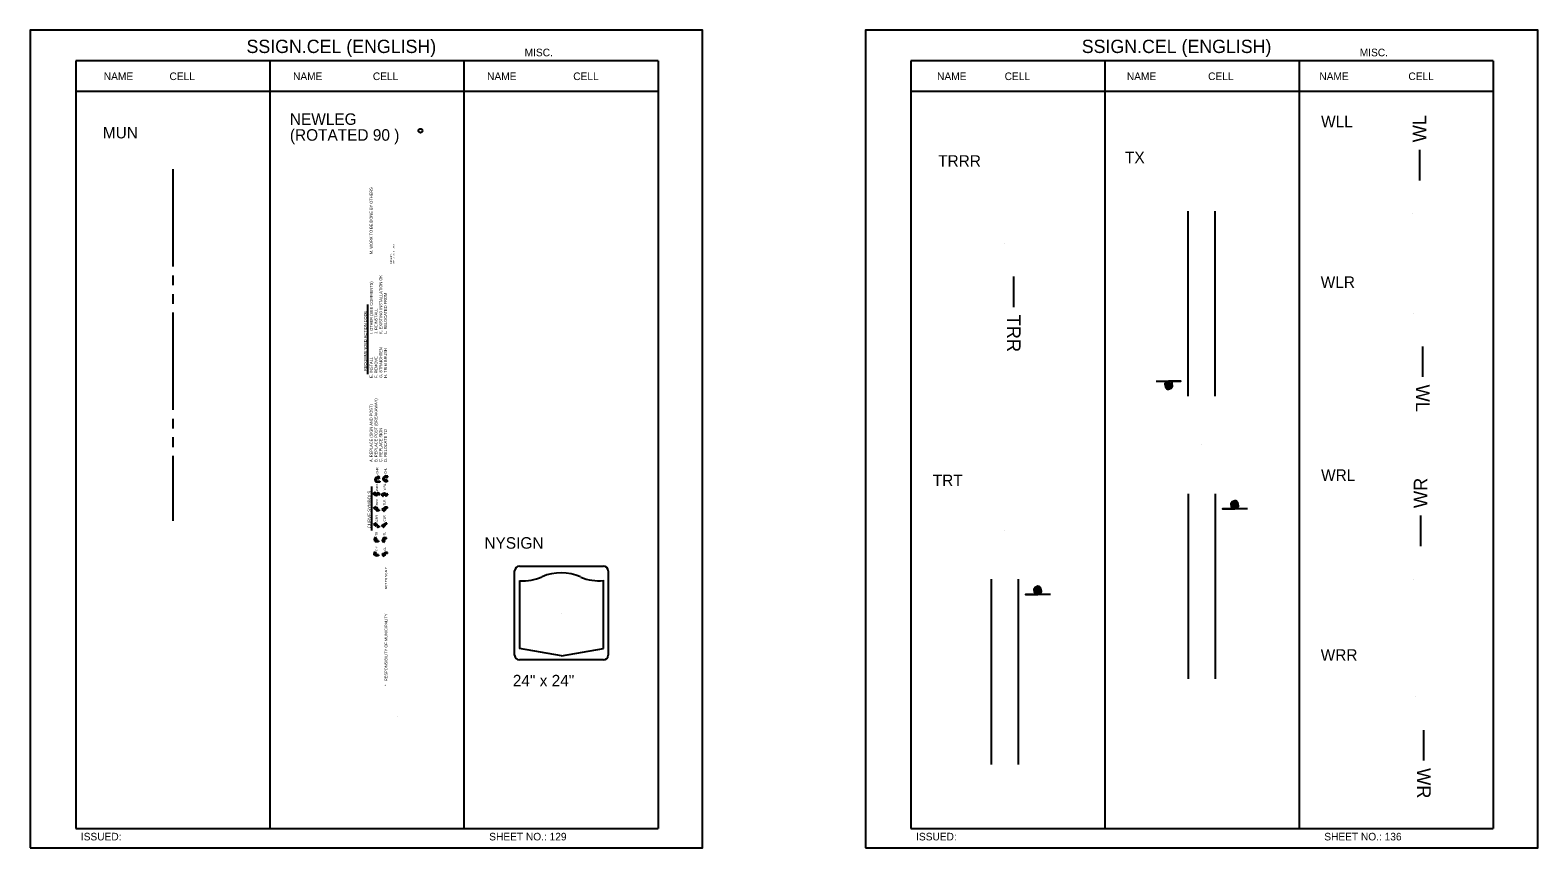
# Model space of a CAD drawing. Extents: x -5299 to 22597, y -19549 to -1808.
# Drawn here: x -2559 to -987, y -15644 to -14791 of the extents above; entities that cross this region are included whole.
import ezdxf

# ---------------------------------------------------------------- set-up
doc = ezdxf.new("R2010")
doc.units = 0
for name, color, linetype in [('Level 1', 7, 'Continuous'), ('Level 2', 7, 'Continuous'), ('Level 3', 7, 'Continuous'), ('Level 60', 7, 'Continuous')]:
    doc.layers.add(name, color=color, linetype=linetype)

msp = doc.modelspace()

# ---------------------------------------------------------------- linework, layer by layer
at = {"layer": 'Level 1'}
for p, q in [((-1904.6, -14823.4), (-2511.7, -14823.4)), ((-2511.7, -14823.4), (-2511.7, -15623.4)), ((-2309.3, -14823.4), (-2309.3, -15623.4)), ((-2309.3, -14823.4), (-2309.3, -15623.4)), ((-2107, -14823.4), (-2107, -15623.4)), ((-2107, -14823.4), (-2107, -15623.4)), ((-1904.6, -14823.4), (-1904.6, -15623.4)), ((-1034, -14823.4), (-1641, -14823.4)), ((-1641, -14823.4), (-1641, -15623.4)), ((-1438.7, -14823.4), (-1438.7, -15623.4)), ((-1236.3, -14823.4), (-1236.3, -15623.4)), ((-1034, -14823.4), (-1034, -15623.4)), ((-1904.6, -14855.1), (-2511.7, -14855.1)), ((-1034, -14855.1), (-1641, -14855.1)), ((-1110.5, -14947.9), (-1110.5, -14916)), ((-2410.3, -14936.2), (-2410.3, -15037.8)), ((-1352.1, -15172.9), (-1352.1, -14979.8)), ((-1323.7, -15172.9), (-1323.7, -14979.8)), ((-1117.6, -14982.4), (-1117.6, -14982.4)), ((-1543, -15013.6), (-1543, -15013.6)), ((-2410.3, -15047), (-2410.3, -15057.1)), ((-1534.1, -15048), (-1534.1, -15079.9)), ((-2410.3, -15066.3), (-2410.3, -15076.4)), ((-2410.3, -15085.6), (-2410.3, -15187.2)), ((-2207.2, -15149.7), (-2207.2, -15077.3)), ((-1116.6, -15086.5), (-1116.6, -15086.5)), ((-2410.3, -15114), (-2410.3, -15114)), ((-1107.7, -15120.9), (-1107.7, -15152.8)), ((-2410.3, -15196.3), (-2410.3, -15206.5)), ((-2410.3, -15215.6), (-2410.3, -15225.8)), ((-1337.9, -15223.7), (-1337.9, -15223.7)), ((-1337.9, -15223.7), (-1337.9, -15223.7)), ((-2410.3, -15234.9), (-2410.3, -15302.9)), ((-2197.2, -15257.2), (-2196.6, -15257.2)), ((-2197.2, -15258.1), (-2196.6, -15258.1)), ((-2196.6, -15257.2), (-2196.8, -15256.7)), ((-2196.6, -15258.1), (-2196.8, -15258.7)), ((-2194.8, -15257.7), (-2196.5, -15256.4)), ((-2194.8, -15257.7), (-2196.5, -15258.9)), ((-2186.4, -15256.3), (-2188.9, -15256.3)), ((-2188.9, -15257.2), (-2186.4, -15257.2)), ((-2188.9, -15260.5), (-2188.3, -15260.5)), ((-2188.3, -15260.5), (-2188.5, -15260)), ((-2186.4, -15261), (-2188.2, -15259.7)), ((-2186.4, -15261), (-2188.2, -15262.2)), ((-2186.4, -15257.2), (-2186.4, -15256.3)), ((-2186.4, -15256.9), (-2186.4, -15256.9)), ((-2202.9, -15312.7), (-2202.9, -15266.8)), ((-2201.9, -15274.6), (-2199.9, -15273.2)), ((-2201.9, -15274.6), (-2199.9, -15275.9)), ((-2199.8, -15274.1), (-2199.6, -15273.5)), ((-2199.8, -15274.1), (-2199.6, -15274.1)), ((-2199.8, -15275.1), (-2199.6, -15275.1)), ((-2199.8, -15275.1), (-2199.6, -15275.7)), ((-2197.7, -15274.4), (-2197.9, -15275.2)), ((-2197.2, -15261.4), (-2194.8, -15261.4)), ((-2194.8, -15262.3), (-2197.2, -15262.3)), ((-2196.8, -15274.7), (-2197, -15275.4)), ((-2194.7, -15274.5), (-2195.2, -15274.5)), ((-2195.2, -15275.4), (-2194.7, -15275.4)), ((-2194.8, -15261.4), (-2194.8, -15262.3)), ((-2194.8, -15261.8), (-2194.8, -15261.8)), ((-2194.7, -15274.5), (-2194.7, -15275.4)), ((-2193.4, -15275.7), (-2191.4, -15274.3)), ((-2193.4, -15275.7), (-2191.4, -15277)), ((-2191.3, -15275.2), (-2191.1, -15274.5)), ((-2191.3, -15275.2), (-2191.1, -15275.2)), ((-2191.3, -15276.1), (-2191.1, -15276.1)), ((-2191.3, -15276.1), (-2191.1, -15276.8)), ((-2189.2, -15275.8), (-2189.4, -15275.1)), ((-2188.9, -15261.4), (-2188.3, -15261.4)), ((-2188.3, -15261.4), (-2188.5, -15262)), ((-2188.3, -15275.5), (-2188.5, -15274.8)), ((-2186.2, -15274.8), (-2186.7, -15274.8)), ((-2186.2, -15275.8), (-2186.7, -15275.8)), ((-2186.2, -15275.8), (-2186.2, -15274.8)), ((-1352.1, -15274.5), (-1352.1, -15467.6)), ((-1323.7, -15274.5), (-1323.7, -15467.6)), ((-2201.1, -15289.7), (-2199, -15288.2)), ((-2201.1, -15289.7), (-2199, -15291.1)), ((-2198.9, -15289.1), (-2198.7, -15288.5)), ((-2198.9, -15289.1), (-2197.7, -15289.1)), ((-2198.9, -15290.2), (-2198.2, -15290.2)), ((-2198.9, -15290.2), (-2198.7, -15290.9)), ((-2198, -15291.7), (-2198, -15290.4)), ((-2195.2, -15292.4), (-2197.3, -15292.4)), ((-2197, -15291.1), (-2197, -15289.9)), ((-2195.2, -15291.4), (-2196.7, -15291.4)), ((-2195.2, -15291.4), (-2195.2, -15292.4)), ((-2192.6, -15291.1), (-2190.5, -15289.7)), ((-2192.6, -15291.1), (-2190.5, -15292.6)), ((-2190.3, -15290.6), (-2190.1, -15289.9)), ((-2190.3, -15290.6), (-2189.7, -15290.6)), ((-2190.3, -15291.7), (-2189.2, -15291.7)), ((-2190.3, -15291.7), (-2190.1, -15292.3)), ((-2189.5, -15289.1), (-2189.5, -15290.4)), ((-2186.7, -15288.4), (-2188.8, -15288.4)), ((-2188.4, -15289.7), (-2188.4, -15290.9)), ((-2186.7, -15289.4), (-2188.2, -15289.4)), ((-2186.7, -15289.4), (-2186.7, -15288.4)), ((-2201.3, -15306.6), (-2199.2, -15305.1)), ((-2201.3, -15306.6), (-2199.2, -15308)), ((-2199.1, -15306.1), (-2198.8, -15305.4)), ((-2199.1, -15306.1), (-2199, -15306.1)), ((-2199.1, -15307.1), (-2198.8, -15307.8)), ((-2199.1, -15307.1), (-2199, -15307.1)), ((-2197.6, -15308.7), (-2198.6, -15307.3)), ((-2196.8, -15308.1), (-2197.8, -15306.7)), ((-2195.5, -15308.3), (-2196.4, -15308.3)), ((-2195.5, -15308.3), (-2195.5, -15309.3)), ((-2193, -15308.1), (-2190.9, -15306.6)), ((-2193, -15308.1), (-2190.9, -15309.5)), ((-2190.7, -15307.5), (-2190.5, -15306.9)), ((-2190.7, -15307.5), (-2190.7, -15307.5)), ((-2189.3, -15305.9), (-2190.3, -15307.4)), ((-2188.5, -15306.5), (-2189.5, -15308)), ((-2187.2, -15305.3), (-2188.1, -15305.3)), ((-2187.2, -15306.3), (-2188.1, -15306.3)), ((-2187.2, -15306.3), (-2187.2, -15305.3)), ((-1109.4, -15329.2), (-1109.4, -15297.3)), ((-2199.2, -15319.8), (-2200.7, -15321.9)), ((-2199.7, -15322), (-2200.4, -15322.2)), ((-2199.7, -15323.8), (-2199.7, -15322)), ((-2199.2, -15319.8), (-2197.8, -15321.9)), ((-2198.7, -15323.2), (-2198.7, -15322)), ((-2198.7, -15322), (-2198, -15322.2)), ((-2196, -15323.5), (-2198.5, -15323.5)), ((-2195.5, -15309.3), (-2196.4, -15309.3)), ((-2196, -15323.5), (-2196, -15324.5)), ((-2190.8, -15325.3), (-2192.3, -15323.2)), ((-2191.4, -15323.1), (-2192, -15322.9)), ((-2191.4, -15321.3), (-2191.4, -15323.1)), ((-2190.8, -15325.3), (-2189.4, -15323.2)), ((-2190.7, -15308.6), (-2190.5, -15309.3)), ((-2190.7, -15308.6), (-2190.7, -15308.6)), ((-2187.6, -15320.6), (-2190.7, -15320.6)), ((-2190.3, -15321.8), (-2190.3, -15323.1)), ((-2190.3, -15323.1), (-2189.6, -15322.9)), ((-2187.6, -15321.6), (-2190.1, -15321.6)), ((-2187.6, -15321.6), (-2187.6, -15320.6)), ((-1543.3, -15312.8), (-1543.3, -15312.8)), ((-2200.5, -15335.1), (-2201, -15337.7)), ((-2200.1, -15337.4), (-2200.6, -15337.9)), ((-2200.5, -15335.1), (-2198.3, -15336.4)), ((-2200.1, -15337.4), (-2199.9, -15337.8)), ((-2199.1, -15336.9), (-2198.4, -15336.8)), ((-2199.1, -15336.9), (-2199, -15337.3)), ((-2196, -15324.5), (-2199, -15324.5)), ((-2196, -15338.1), (-2197.8, -15338.1)), ((-2196, -15339.1), (-2197.8, -15339.1)), ((-2196, -15338.1), (-2196, -15339.1)), ((-2191.3, -15339.9), (-2191.7, -15337.3)), ((-2190.8, -15337.6), (-2191.4, -15337.1)), ((-2191.3, -15339.9), (-2189.1, -15338.6)), ((-2190.8, -15337.6), (-2190.7, -15337.2)), ((-2189.9, -15338.1), (-2189.7, -15337.7)), ((-2189.9, -15338.1), (-2189.2, -15338.1)), ((-2186.8, -15335.9), (-2188.5, -15335.9)), ((-2186.8, -15336.9), (-2188.5, -15336.9)), ((-2186.8, -15336.9), (-2186.8, -15335.9)), ((-2049.1, -15365.1), (-2049.1, -15436)), ((-1961.6, -15435.9), (-1961.6, -15364.7)), ((-1557.5, -15363.6), (-1557.5, -15556.7)), ((-1529.1, -15363.6), (-1529.1, -15556.7)), ((-1116.6, -15363.7), (-1116.6, -15363.7)), ((-2005.3, -15398.9), (-2005.3, -15398.9)), ((-2005.3, -15398.9), (-2005.3, -15398.9)), ((-2005.3, -15443.6), (-2049.1, -15435.9)), ((-2005.3, -15443.6), (-1961.6, -15435.9)), ((-1115.5, -15486.3), (-1115.5, -15486.3)), ((-2176.7, -15506.6), (-2176.7, -15506.6)), ((-1106.6, -15520.8), (-1106.6, -15552.7)), ((-2511.7, -15623.4), (-1904.6, -15623.4)), ((-1641, -15623.4), (-1034, -15623.4))]:
    msp.add_line(p, q, dxfattribs=at)
for centre, radius, start, end in [((-2197.2, -15259.8), 2.54, 90.0348, 269.9652), ((-2197.2, -15259.8), 1.68, 90.0348, 269.9652), ((-2196.6, -15256.6), 0.191, 58.3416, 196.1912), ((-2196.6, -15258.7), 0.191, 163.8088, 301.6584), ((-2188.9, -15258.9), 2.54, 90.0348, 269.9652), ((-2188.9, -15258.9), 1.68, 90.0348, 269.9652), ((-2188.3, -15259.9), 0.191, 58.3416, 196.1912), ((-2199.8, -15273.4), 0.211, 343.2859, 121.9034), ((-2199.8, -15275.7), 0.211, 238.0966, 16.7141), ((-2199.6, -15275.3), 1.22, 8.644, 90.2112), ((-2199.6, -15275.3), 0.257, 7.8954, 90.0864), ((-2198.2, -15275.1), 1.22, 188.4015, 343.7693), ((-2198.2, -15275.1), 0.259, 188.0932, 343.5573), ((-2196.5, -15274.8), 1.22, 23.6029, 163.7917), ((-2196.5, -15274.8), 0.258, 23.4869, 163.5024), ((-2195.2, -15274.2), 1.22, 203.4985, 270.0015), ((-2195.2, -15274.2), 0.262, 202.2564, 268.7266), ((-2191.3, -15274.5), 0.211, 343.2859, 121.9034), ((-2191.3, -15276.8), 0.211, 238.0966, 16.7141), ((-2191.1, -15274.9), 0.257, 269.9136, 352.1046), ((-2191.1, -15274.9), 1.22, 269.7888, 351.356), ((-2189.7, -15275.1), 1.22, 16.2307, 171.5985), ((-2189.7, -15275.1), 0.259, 16.4427, 171.9068), ((-2188.1, -15275.4), 1.22, 196.2083, 336.3971), ((-2188.3, -15262), 0.191, 163.8088, 301.6584), ((-2188.1, -15275.4), 0.258, 196.4976, 336.5131), ((-2186.7, -15276), 1.22, 89.9985, 156.5015), ((-2186.7, -15276), 0.262, 91.2734, 157.7436), ((-2198.9, -15288.4), 0.229, 343.8259, 121.6413), ((-2198.9, -15290.9), 0.229, 238.3306, 16.2022), ((-2198.2, -15290.4), 0.236, 0, 90), ((-2197.3, -15291.7), 0.709, 180, 270), ((-2197.7, -15289.9), 0.709, 0, 90), ((-2196.7, -15291.1), 0.236, 180, 270), ((-2190.4, -15289.9), 0.229, 343.7978, 121.6694), ((-2190.4, -15292.4), 0.229, 238.3587, 16.1741), ((-2189.7, -15290.4), 0.236, 270, 360), ((-2188.8, -15289.1), 0.709, 90, 180), ((-2189.2, -15290.9), 0.709, 270, 0), ((-2188.2, -15289.7), 0.236, 90, 180), ((-2199.1, -15305.3), 0.229, 343.8088, 121.6584), ((-2199.1, -15307.9), 0.229, 238.3587, 16.1741), ((-2199, -15307.6), 1.47, 35.7541, 90.1328), ((-2199, -15307.6), 0.445, 35.7926, 89.6684), ((-2196.4, -15307.9), 0.44, 215.4525, 270.0086), ((-2190.8, -15306.8), 0.229, 343.8259, 121.6413), ((-2190.7, -15307.1), 0.445, 270.3316, 324.2074), ((-2190.7, -15307.1), 1.47, 269.8672, 324.2459), ((-2188.1, -15306.8), 1.47, 89.8672, 144.2459), ((-2188.1, -15306.8), 0.44, 89.9914, 144.5475), ((-2200.5, -15322), 0.229, 148.3416, 286.1912), ((-2199, -15323.8), 0.71, 180, 270), ((-2198.5, -15323.2), 0.236, 180, 270), ((-2198, -15322), 0.229, 253.8088, 31.6584), ((-2196.4, -15307.9), 1.47, 215.7541, 270.1328), ((-2192.1, -15323.1), 0.229, 73.8088, 211.6584), ((-2190.6, -15321.3), 0.71, 90, 180), ((-2190.8, -15309.3), 0.229, 238.3416, 16.1912), ((-2190.1, -15321.8), 0.236, 90, 180), ((-2189.6, -15323.1), 0.229, 328.3416, 106.1912), ((-2200.8, -15337.7), 0.228, 172.8825, 311.323), ((-2197.8, -15336.8), 2.36, 204.6696, 270.0193), ((-2197.8, -15336.8), 1.33, 205.2638, 269.9076), ((-2198.5, -15336.6), 0.228, 278.2383, 56.8115), ((-2191.5, -15337.3), 0.228, 48.677, 187.1175), ((-2188.5, -15338.2), 2.36, 89.9807, 155.3304), ((-2188.5, -15338.2), 1.33, 90.0924, 154.7362), ((-2189.2, -15338.4), 0.228, 303.1885, 81.7617), ((-2045.8, -15314.9), 50.4, 266.7291, 293.6309), ((-2005.6, -15407.3), 50.4, 66.2313, 113.3149), ((-1965.8, -15314.9), 50.4, 247.5444, 274.8093)]:
    msp.add_arc(centre, radius, start, end, dxfattribs=at)
at = {"layer": 'Level 2'}
for points in [[(-1385.5, -15157.1), (-1359.5, -15157.1), (-1372.1, -15157.1), (-1374.8, -15158.1), (-1376.2, -15160.1), (-1375.7, -15163.2), (-1374, -15165.4), (-1372.4, -15165.6), (-1369.8, -15164.3), (-1368.4, -15162.3), (-1368.5, -15159.3), (-1370.2, -15157.6), (-1373.1, -15158.1), (-1375.1, -15160.6), (-1374.5, -15162.6), (-1373.2, -15164), (-1370.6, -15163.2), (-1369.5, -15160.7), (-1371, -15159.3), (-1373.1, -15159.3), (-1373.8, -15160.6), (-1373.7, -15162.1), (-1372.3, -15162.3), (-1371.5, -15161.4), (-1371.5, -15160.4), (-1372.4, -15160.1), (-1372.6, -15161)], [(-1290.3, -15290.2), (-1316.3, -15290.2), (-1303.7, -15290.2), (-1301, -15289.3), (-1299.6, -15287.3), (-1300.1, -15284.1), (-1301.8, -15282), (-1303.4, -15281.8), (-1306, -15283.1), (-1307.4, -15285.1), (-1307.3, -15288.1), (-1305.5, -15289.8), (-1302.7, -15289.3), (-1300.7, -15286.8), (-1301.3, -15284.8), (-1302.6, -15283.4), (-1305.2, -15284.1), (-1306.3, -15286.6), (-1304.8, -15288.1), (-1302.7, -15288.1), (-1302, -15286.8), (-1302.1, -15285.2), (-1303.5, -15285.1), (-1304.3, -15286), (-1304.3, -15287), (-1303.4, -15287.3), (-1303.2, -15286.3)], [(-1495.6, -15379.4), (-1521.7, -15379.4), (-1509.1, -15379.4), (-1506.4, -15378.4), (-1505, -15376.4), (-1505.5, -15373.3), (-1507.2, -15371.1), (-1508.7, -15370.9), (-1511.4, -15372.2), (-1512.8, -15374.2), (-1512.6, -15377.2), (-1510.9, -15378.9), (-1508.1, -15378.4), (-1506.1, -15375.9), (-1506.7, -15373.9), (-1508, -15372.5), (-1510.6, -15373.3), (-1511.7, -15375.8), (-1510.1, -15377.2), (-1508.1, -15377.2), (-1507.3, -15375.9), (-1507.5, -15374.4), (-1508.9, -15374.2), (-1509.7, -15375.1), (-1509.7, -15376.1), (-1508.7, -15376.4), (-1508.6, -15375.5)]]:
    msp.add_lwpolyline(points, dxfattribs=at)
at = {"layer": 'Level 3'}
for p, q in [((-2054.1, -15442.8), (-2054.1, -15355)), ((-2049.2, -15350.1), (-1961.5, -15350.1)), ((-1956.6, -15355), (-1956.6, -15442.8)), ((-1961.5, -15447.7), (-2049.2, -15447.7))]:
    msp.add_line(p, q, dxfattribs=at)
msp.add_circle((-2152.3, -14896.1), 2.06, dxfattribs=at)
for centre, start, end in [((-2049.2, -15355), 90, 180), ((-1961.5, -15355), 0, 90), ((-2049.2, -15442.8), 180, 270), ((-1961.5, -15442.8), 270, 0)]:
    msp.add_arc(centre, 4.88, start, end, dxfattribs=at)
at = {"layer": 'Level 60'}
for points in [[(-2559.2, -15643.6), (-1858.1, -15643.6), (-1858.1, -14791.3), (-2559.2, -14791.3)], [(-1688.5, -15643.6), (-987.5, -15643.6), (-987.5, -14791.3), (-1688.5, -14791.3)]]:
    msp.add_lwpolyline(points, close=True, dxfattribs=at)

# ---------------------------------------------------------------- texts
at = {"layer": 'Level 1'}
for s, height, rotation, p in [('WL', 14.22, 90, (-1103.7, -14908.2)), ('M. WORK TO BE DONE BY OTHERS', 2.97, 90, (-2202.2, -15024.8)), ('REVISED:        ', 1.65, 90, (-2181.9, -15034.7)), ('WORK ORDER NO.          ', 1.65, 90, (-2179.4, -15034.7)), ('I. OTHER (SEE COMMENTS)', 2.97, 90, (-2202, -15108.1)), ('K. EXISTING INSTALLATION OK', 2.97, 90, (-2192.2, -15108)), ('L. RELOCATED FROM', 2.97, 90, (-2187.3, -15107.8)), ('RECOMMENDED ACTION CODE', 2.97, 90, (-2208.3, -15146.6)), ('J. REINSTALL', 2.97, 90, (-2197.1, -15108)), ('TRR', 14.22, 270, (-1540.9, -15087.8)), ('E. INSTALL', 2.97, 90, (-2202.1, -15153.7)), ('F. REMOVE', 2.97, 90, (-2197.1, -15153.8)), ('G. STRAIGHTEN', 2.97, 90, (-2192.2, -15153.8)), ('H. TRIM BRUSH', 2.97, 90, (-2187.3, -15153.7)), ('WL', 14.22, 270, (-1114.5, -15160.7)), ('B. REPLACE POST (BREAKAWAY)', 2.97, 90, (-2197.2, -15241.4)), ('A. REPLACE (SIGN AND POST) ', 2.97, 90, (-2202.2, -15241.4)), ('C. REPLACE SIGN', 2.97, 90, (-2192.2, -15241.4)), ('D. RELOCATE TO', 2.97, 90, (-2187.3, -15241.4)), ('-CHR', 2.31, 90, (-2196.3, -15255)), ('-CHL', 2.31, 90, (-2187.6, -15254.9)), ('WR', 14.22, 90, (-1102.6, -15289.5)), ('CURVE SYMBOLS', 3.3, 90, (-2204, -15310.6)), ('-WRR', 2.31, 90, (-2196.4, -15272.9)), ('WRL', 2.31, 90, (-2188.3, -15270.9)), ('-', 2.31, 90, (-2188.4, -15273.5)), ('-TRR', 2.31, 90, (-2196.4, -15287.8)), ('-TLR', 2.31, 90, (-2188.7, -15287.7)), ('-CRR', 2.31, 90, (-2196.6, -15304.5)), ('-CLR', 2.31, 90, (-2188.7, -15304.5)), ('-TR', 2.31, 90, (-2196.9, -15319.4)), ('-TL', 2.31, 90, (-2188.6, -15319.1)), ('-CR', 2.31, 90, (-2197.1, -15335.2)), ('-CL', 2.31, 90, (-2188.2, -15335.1)), ('NOT TO SCALE', 2.31, 90, (-2187, -15374.1)), ('RESPONSIBILITY OF MUNICIPALITY', 2.97, 90, (-2186.7, -15469.8)), ('*', 2.97, 90, (-2186.6, -15475.1)), ('WR', 14.22, 270, (-1113.4, -15560.5))]:
    msp.add_text(s, height=height, rotation=rotation, dxfattribs=at).set_placement(p)
at = {"layer": 'Level 3'}
for s, height, p in [('SSIGN.CEL (ENGLISH)', 13.857, (-2333.6, -14815.1)), ('SSIGN.CEL (ENGLISH)', 13.857, (-1462.9, -14815.1)), ('MISC.', 7.92, (-2043.7, -14818.5)), ('MISC.', 7.92, (-2043.7, -14818.5)), ('MISC.', 7.92, (-1173.1, -14818.5)), ('NAME', 7.92, (-2482.4, -14843.3)), ('CELL', 7.92, (-2413.9, -14843.3)), ('NAME', 7.92, (-2285.1, -14843.3)), ('CELL', 7.92, (-2201.9, -14843.3)), ('NAME', 7.92, (-2082.8, -14843.3)), ('CELL', 7.92, (-1993, -14843.3)), ('NAME', 7.92, (-1613.7, -14843.3)), ('CELL', 7.92, (-1543.3, -14843.3)), ('NAME', 7.92, (-1415.9, -14843.3)), ('CELL', 7.92, (-1331.2, -14843.3)), ('NAME', 7.92, (-1215.2, -14843.3)), ('CELL', 7.92, (-1122.4, -14843.3)), ('NEWLEG', 12, (-2288.4, -14890)), ('WLL', 12, (-1213.4, -14892.5)), ('MUN', 12, (-2483.4, -14904.1)), ('(ROTATED 90 )', 12, (-2288.4, -14906.5)), ('TRRR', 12, (-1612.6, -14933.6)), ('TX', 12, (-1417.8, -14930)), ('WLR', 12, (-1213.8, -15059.9)), ('TRT', 12, (-1618.2, -15266.6)), ('WRL', 12, (-1213.4, -15261.1)), ('NYSIGN', 12, (-2085.6, -15331.8)), ('WRR', 12, (-1213.8, -15448.6)), ('24" x 24"', 12, (-2056, -15475.3)), ('ISSUED:', 7.92, (-2506.3, -15635.9)), ('SHEET NO.: 129', 7.918, (-2080.6, -15635.9)), ('ISSUED:', 7.92, (-1635.6, -15635.9)), ('SHEET NO.: 136', 7.918, (-1210.1, -15635.9))]:
    msp.add_text(s, height=height, dxfattribs=at).set_placement(p)

doc.saveas('drawing.dxf')
